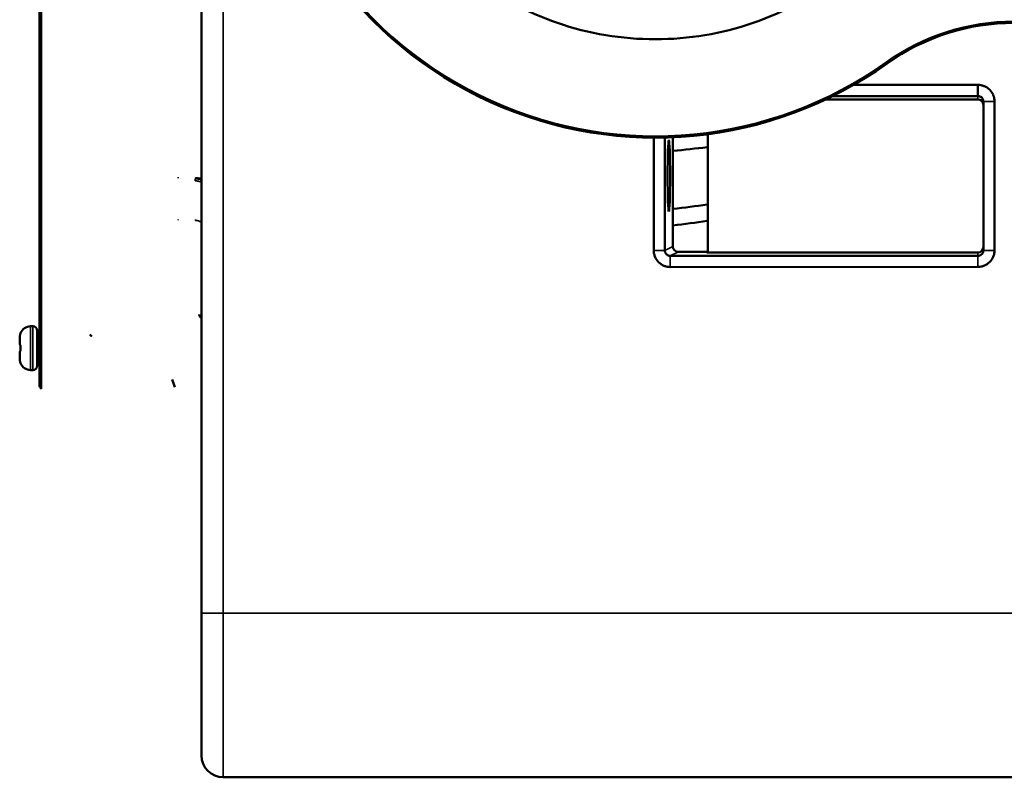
# Model space of a CAD drawing. Header units: millimetres. Extents: x 50 to 3176, y 50 to 2109.
# Tile 612 of 656: x 1664 to 1754, y 982 to 1051. Entities that reach past the tile are written whole.
import ezdxf

# ---------------------------------------------------------------- set-up
doc = ezdxf.new("R2010")
doc.units = ezdxf.units.MM
doc.header["$LTSCALE"] = 10
doc.layers.add('Visible (ISO)', color=7, linetype='Continuous', lineweight=50)
doc.layers.add('Visible Narrow (ISO)', color=7, linetype='Continuous', lineweight=35)

msp = doc.modelspace()

# ---------------------------------------------------------------- linework, layer by layer
at = {"layer": 'Visible (ISO)'}
for p, q in [((1665.9196, 1017.7001), (1665.9196, 1135.843)), ((1680.7396, 996.7716), (1680.7396, 1073.6205)), ((1740.3788, 1045.0979), (1751.7275, 1045.0945)), ((1737.8361, 1043.7716), (1751.7398, 1043.7716)), ((1738.4748, 1044.0811), (1751.7398, 1044.077)), ((1752.2396, 1043.5766), (1752.2396, 1029.9665)), ((1753.2572, 1043.5766), (1753.2572, 1029.9665)), ((1722.0937, 1029.957), (1722.0937, 1040.2718)), ((1723.1107, 1029.957), (1723.1107, 1040.282)), ((1723.8482, 1030.3258), (1723.8482, 1040.307)), ((1727.0396, 1029.7716), (1727.0396, 1040.5885)), ((1680.6424, 1036.4534), (1680.6432, 1036.4533)), ((1751.7398, 1029.4661), (1723.6111, 1029.4575)), ((1724.3455, 1029.8263), (1726.9396, 1029.8287)), ((1726.9396, 1029.7716), (1726.9396, 1029.8287)), ((1726.9396, 1029.7716), (1751.7398, 1029.7716)), ((1751.728, 1028.4486), (1723.5994, 1028.4401)), ((1665.3196, 1023.0216), (1665.1196, 1023.0216)), ((1664.1196, 1021.9584), (1664.1196, 1021.9584)), ((1664.1196, 1021.9583), (1664.1196, 1021.3716)), ((1665.7196, 1019.4216), (1665.7196, 1022.6216)), ((1665.7196, 1022.2716), (1665.9196, 1022.2716)), ((1670.7196, 1022.0716), (1670.5196, 1022.2716)), ((1664.1196, 1020.6716), (1664.1196, 1020.0848)), ((1665.7196, 1019.7716), (1665.9196, 1019.7716)), ((1665.3196, 1019.0216), (1665.1196, 1019.0216)), ((1680.7396, 1002.7221), (1680.7396, 1002.7303)), ((1680.7396, 1001.2598), (1680.7396, 1001.2657)), ((1680.7396, 997.8591), (1680.7396, 997.8601)), ((1680.7396, 983.7716), (1680.7396, 996.7716)), ((1764.1396, 981.7716), (1682.7396, 981.7716))]:
    msp.add_line(p, q, dxfattribs=at)
for centre, radius, start, end in [((1722.2396, 1076.7716), 36.5, 185.726915, 305.495681), ((1755.0459, 1030.7716), 20, 90, 125.495681), ((1665.1196, 1022.0216), 1, 90, 158.38198), ((1665.3196, 1022.6216), 0.4, 0, 90), ((1664.2364, 1022.3716), 0.05, 158.386885, 185.248369), ((1664.1696, 1021.3716), 0.05, 179.992848, 258.489772), ((1664.1696, 1020.6716), 0.05, 101.510532, 180.006042), ((1664.2364, 1019.6716), 0.05, 174.749326, 201.612784), ((1665.1196, 1020.0216), 1, 201.617988, 270), ((1665.3196, 1019.4216), 0.4, 270, 0), ((1666.4196, 1017.7001), 0.5, 180, 233.101536), ((1839.6369, 1076.8816), 171.92, 199.974351, 200.219603), ((1682.7396, 983.7716), 2, 180, 270)]:
    msp.add_arc(centre, radius, start, end, dxfattribs=at)
for centre, major_axis, ratio, start_param, end_param in [((1751.7396, 1043.2715), (0.2629, 0.4254), 0.9996595, 5.2660852, 6.8365769), ((1724.3491, 1030.3264), (-0.4764, -0.155), 0.9979286, 5.969222, 7.5327557), ((1751.7396, 1030.2716), (0.2629, -0.4254), 0.9996595, 5.7297937, 7.3002854), ((1665.6524, 1021.7798), (1.4597, -0.5706), 0.8194767, 3.4515329, 3.4515898)]:
    msp.add_ellipse(centre, major_axis=major_axis, ratio=ratio, start_param=start_param, end_param=end_param, dxfattribs=at)
msp.add_ellipse((1723.478, 1036.7716), major_axis=(0, -3.25), ratio=0.0349208, dxfattribs=at)
for points, knots in [([(1695.5614, 1070.0992), (1696.2986, 1067.1516), (1698.7584, 1061.5046), (1705.0042, 1054.6945), (1713.1259, 1050.2877), (1722.2396, 1048.7635), (1731.3533, 1050.2877), (1739.475, 1054.6945), (1745.7208, 1061.5046), (1748.1807, 1067.1516), (1748.9179, 1070.0992)], [0, 0, 0, 0, 0.125, 0.25, 0.375, 0.5, 0.625, 0.75, 0.875, 1, 1, 1, 1]), ([(1751.7275, 1045.0944), (1751.7317, 1045.0943), (1751.7359, 1045.0944), (1751.7401, 1045.0945), (1751.8314, 1045.0962), (1751.9226, 1045.0882), (1752.0124, 1045.0716), (1752.107, 1045.0541), (1752.1999, 1045.0271), (1752.2894, 1044.9917), (1752.3027, 1044.9864), (1752.3159, 1044.9809), (1752.329, 1044.9753), (1752.4965, 1044.9036), (1752.6524, 1044.8019), (1752.7846, 1044.6771), (1752.7984, 1044.664), (1752.8118, 1044.6509), (1752.8247, 1044.6378), (1752.9757, 1044.4842), (1753.0646, 1044.328), (1753.1186, 1044.2104), (1753.1282, 1044.1896), (1753.1372, 1044.1686), (1753.1458, 1044.1474), (1753.1782, 1044.0676), (1753.2038, 1043.9851), (1753.2223, 1043.9009), (1753.2456, 1043.7944), (1753.2575, 1043.6856), (1753.2572, 1043.5766)], [0.00017054, 0.00017054, 0.00017054, 0.00017054, 0.00142825, 0.00142825, 0.00142825, 0.02882458, 0.02882458, 0.02882458, 0.05768903, 0.05768903, 0.05768903, 0.06197608, 0.06197608, 0.06197608, 0.11657561, 0.11657561, 0.11657561, 0.12227239, 0.12227239, 0.12227239, 0.18896423, 0.18896423, 0.18896423, 0.2007426, 0.2007426, 0.2007426, 0.24512837, 0.24512837, 0.24512837, 0.30127589, 0.30127589, 0.30127589, 0.30127589]), ([(1751.7275, 1045.0941), (1751.7281, 1045.0057), (1751.7291, 1044.9171), (1751.7303, 1044.8285), (1751.7315, 1044.74), (1751.7329, 1044.6515), (1751.7341, 1044.5629), (1751.7354, 1044.4745), (1751.7367, 1044.3862), (1751.7377, 1044.2978), (1751.7386, 1044.2242), (1751.7393, 1044.1506), (1751.7398, 1044.077)], [0.00124325, 0.00124325, 0.00124325, 0.00124325, 0.26220862, 0.26220862, 0.26220862, 0.52287776, 0.52287776, 0.52287776, 0.78307482, 0.78307482, 0.78307482, 1, 1, 1, 1]), ([(1751.7398, 1044.077), (1751.7766, 1044.077), (1751.8133, 1044.0729), (1751.8853, 1044.0567), (1751.9203, 1044.0447), (1751.9759, 1044.0183), (1751.9974, 1044.0061), (1752.045, 1043.9742), (1752.0704, 1043.9533), (1752.139, 1043.8845), (1752.1753, 1043.8305), (1752.2263, 1043.7096), (1752.2396, 1043.6434), (1752.2396, 1043.5766)], [0.000001, 0.000001, 0.000001, 0.000001, 0.011046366, 0.011046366, 0.022127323, 0.022127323, 0.029511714, 0.029511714, 0.039335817, 0.039335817, 0.058672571, 0.058672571, 0.078721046, 0.078721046, 0.078721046, 0.078721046]), ([(1727.0396, 1039.4043), (1727.0188, 1039.4019), (1726.9979, 1039.3995), (1725.9417, 1039.2788), (1724.8981, 1039.1651), (1723.8482, 1039.0563)], [-18.31036242, -18.31036242, -18.31036242, -18.31036242, -18.30439975, -18.30439975, -18.00856028, -18.00856028, -18.00856028, -18.00856028]), ([(1723.8482, 1033.7501), (1724.8981, 1033.8792), (1725.9417, 1034.0141), (1726.9979, 1034.1574), (1727.0188, 1034.1602), (1727.0396, 1034.1631)], [18.00856028, 18.00856028, 18.00856028, 18.00856028, 18.30439975, 18.30439975, 18.31036244, 18.31036244, 18.31036244, 18.31036244]), ([(1727.0396, 1032.6594), (1727.0188, 1032.6565), (1726.9979, 1032.6537), (1725.9417, 1032.5104), (1724.8981, 1032.3755), (1723.8482, 1032.2464)], [41.83491612, 41.83491612, 41.83491612, 41.83491612, 41.84087881, 41.84087881, 42.13671828, 42.13671828, 42.13671828, 42.13671828]), ([(1723.5994, 1028.4405), (1723.5022, 1028.4389), (1723.4052, 1028.4489), (1723.3099, 1028.4685), (1723.2141, 1028.4882), (1723.1203, 1028.5177), (1723.0301, 1028.5556), (1722.8507, 1028.6312), (1722.6841, 1028.7412), (1722.5452, 1028.8774), (1722.5389, 1028.8836), (1722.5327, 1028.8898), (1722.5266, 1028.896), (1722.386, 1029.0388), (1722.2883, 1029.1957), (1722.2223, 1029.3459), (1722.2164, 1029.3593), (1722.2107, 1029.3727), (1722.2052, 1029.3862), (1722.1713, 1029.4698), (1722.1448, 1029.5564), (1722.1261, 1029.6448), (1722.1045, 1029.7474), (1722.0935, 1029.8521), (1722.0937, 1029.957)], [0.00013341, 0.00013341, 0.00013341, 0.00013341, 0.02929536, 0.02929536, 0.02929536, 0.05864317, 0.05864317, 0.05864317, 0.11704763, 0.11704763, 0.11704763, 0.119687, 0.119687, 0.119687, 0.18037221, 0.18037221, 0.18037221, 0.18576472, 0.18576472, 0.18576472, 0.21915367, 0.21915367, 0.21915367, 0.2579386, 0.2579386, 0.2579386, 0.2579386]), ([(1723.6111, 1029.4575), (1723.5743, 1029.4575), (1723.5375, 1029.4615), (1723.4655, 1029.4776), (1723.4305, 1029.4895), (1723.3748, 1029.5158), (1723.3533, 1029.5279), (1723.3057, 1029.5596), (1723.2804, 1029.5803), (1723.2119, 1029.6486), (1723.1756, 1029.7022), (1723.1373, 1029.7921), (1723.1274, 1029.8242), (1723.114, 1029.89), (1723.1107, 1029.9234), (1723.1107, 1029.957)], [0.000001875, 0.000001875, 0.000001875, 0.000001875, 0.011070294, 0.011070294, 0.0221693, 0.0221693, 0.029555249, 0.029555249, 0.039341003, 0.039341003, 0.058567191, 0.058567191, 0.068620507, 0.068620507, 0.07867805, 0.07867805, 0.07867805, 0.07867805]), ([(1753.2572, 1029.9665), (1753.2591, 1029.8671), (1753.2496, 1029.7678), (1753.2299, 1029.6704), (1753.2102, 1029.5728), (1753.1803, 1029.4772), (1753.1417, 1029.3855), (1753.0661, 1029.206), (1752.956, 1029.0393), (1752.8197, 1028.9003), (1752.8135, 1028.894), (1752.8073, 1028.8878), (1752.8011, 1028.8817), (1752.6582, 1028.7411), (1752.5012, 1028.6433), (1752.3508, 1028.5772), (1752.3376, 1028.5714), (1752.3242, 1028.5657), (1752.3108, 1028.5603), (1752.225, 1028.5254), (1752.1361, 1028.4984), (1752.0454, 1028.4797), (1751.945, 1028.4589), (1751.8426, 1028.4484), (1751.7401, 1028.4486), (1751.736, 1028.4487), (1751.732, 1028.4487), (1751.728, 1028.4487)], [0.000001, 0.000001, 0.000001, 0.000001, 0.02981673, 0.02981673, 0.02981673, 0.05967896, 0.05967896, 0.05967896, 0.11811841, 0.11811841, 0.11811841, 0.1207707, 0.1207707, 0.1207707, 0.18146635, 0.18146635, 0.18146635, 0.18681305, 0.18681305, 0.18681305, 0.22103612, 0.22103612, 0.22103612, 0.25892115, 0.25892115, 0.25892115, 0.26041116, 0.26041116, 0.26041116, 0.26041116]), ([(1752.2396, 1029.9665), (1752.2396, 1029.9297), (1752.2356, 1029.893), (1752.2194, 1029.8211), (1752.2074, 1029.786), (1752.1811, 1029.7304), (1752.169, 1029.7089), (1752.1372, 1029.6612), (1752.1164, 1029.6359), (1752.0477, 1029.5671), (1751.9938, 1029.5308), (1751.9038, 1029.4927), (1751.8718, 1029.4827), (1751.8064, 1029.4695), (1751.7731, 1029.4661), (1751.7398, 1029.4661)], [0.000001, 0.000001, 0.000001, 0.000001, 0.01104461, 0.01104461, 0.022124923, 0.022124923, 0.02950579, 0.02950579, 0.039327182, 0.039327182, 0.058642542, 0.058642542, 0.068648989, 0.068648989, 0.078652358, 0.078652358, 0.078652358, 0.078652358]), ([(1680.7396, 1023.7031), (1680.7031, 1023.759), (1680.6689, 1023.8095), (1680.6072, 1023.9036), (1680.5773, 1023.9511), (1680.5335, 1024.041), (1680.5231, 1024.0787), (1680.5231, 1024.1123)], [0.030447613, 0.030447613, 0.030447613, 0.030447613, 0.057776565, 0.057776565, 0.086945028, 0.086945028, 0.11755363, 0.11755363, 0.11755363, 0.11755363]), ([(1664.1196, 1021.9584), (1664.1196, 1021.9698), (1664.1198, 1021.9813), (1664.1205, 1022.0041), (1664.121, 1022.0156), (1664.1224, 1022.0384), (1664.1233, 1022.0498), (1664.1254, 1022.0726), (1664.1267, 1022.084), (1664.1295, 1022.1067), (1664.1311, 1022.118), (1664.1328, 1022.1293)], [4.71207245, 4.71207245, 4.71207245, 4.71207245, 4.74309207, 4.74309207, 4.7741117, 4.7741117, 4.80513132, 4.80513132, 4.83615095, 4.83615095, 4.86717057, 4.86717057, 4.86717057, 4.86717057]), ([(1664.1328, 1022.1293), (1664.1374, 1022.1583), (1664.143, 1022.1875), (1664.1546, 1022.2415), (1664.1608, 1022.267), (1664.1719, 1022.311), (1664.1771, 1022.3304), (1664.1828, 1022.352), (1664.1844, 1022.358), (1664.1867, 1022.3672), (1664.1876, 1022.3708), (1664.1884, 1022.3746), (1664.1886, 1022.3756), (1664.1886, 1022.3756)], [0, 0, 0, 0, 0.008809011, 0.008809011, 0.017447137, 0.017447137, 0.025900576, 0.025900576, 0.029756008, 0.029756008, 0.033245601, 0.033245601, 0.035488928, 0.035488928, 0.035488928, 0.035488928]), ([(1664.1328, 1022.1293), (1664.1374, 1022.1583), (1664.143, 1022.1875), (1664.1546, 1022.2414), (1664.1608, 1022.2669), (1664.1719, 1022.311), (1664.1771, 1022.3303), (1664.1828, 1022.352), (1664.1844, 1022.3579), (1664.186, 1022.3643), (1664.1863, 1022.3657), (1664.1866, 1022.367)], [0, 0, 0, 0, 0.00879836, 0.00879836, 0.017436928, 0.017436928, 0.025891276, 0.025891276, 0.029749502, 0.029749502, 0.030941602, 0.030941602, 0.030941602, 0.030941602]), ([(1664.1879, 1021.123), (1664.1886, 1021.1457), (1664.1882, 1021.1687), (1664.1853, 1021.2113), (1664.1828, 1021.2315), (1664.1766, 1021.2676), (1664.1728, 1021.2839), (1664.1648, 1021.3105), (1664.1605, 1021.3212), (1664.156, 1021.3299), (1664.1549, 1021.3317), (1664.1543, 1021.3326), (1664.1542, 1021.3327), (1664.1542, 1021.3327)], [0, 0, 0, 0, 0.00680857, 0.00680857, 0.013458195, 0.013458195, 0.020241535, 0.020241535, 0.027148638, 0.027148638, 0.030157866, 0.030157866, 0.031050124, 0.031050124, 0.031050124, 0.031050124]), ([(1664.1879, 1020.9201), (1664.1875, 1020.9336), (1664.1872, 1020.9471), (1664.1867, 1020.9742), (1664.1866, 1020.9877), (1664.1864, 1021.0148), (1664.1864, 1021.0283), (1664.1866, 1021.0554), (1664.1867, 1021.0689), (1664.1872, 1021.096), (1664.1875, 1021.1095), (1664.1879, 1021.123)], [4.682864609, 4.682864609, 4.682864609, 4.682864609, 4.694674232, 4.694674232, 4.706483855, 4.706483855, 4.718293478, 4.718293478, 4.730103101, 4.730103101, 4.741912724, 4.741912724, 4.741912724, 4.741912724]), ([(1664.1196, 1020.0847), (1664.1196, 1020.0733), (1664.1198, 1020.0619), (1664.1205, 1020.039), (1664.121, 1020.0276), (1664.1224, 1020.0047), (1664.1233, 1019.9933), (1664.1254, 1019.9705), (1664.1267, 1019.9591), (1664.1295, 1019.9364), (1664.1311, 1019.9251), (1664.1328, 1019.9138)], [1.57047961, 1.57047961, 1.57047961, 1.57047961, 1.60149927, 1.60149927, 1.63251893, 1.63251893, 1.66353859, 1.66353859, 1.69455825, 1.69455825, 1.72557792, 1.72557792, 1.72557792, 1.72557792]), ([(1664.1542, 1020.7104), (1664.1542, 1020.7104), (1664.1544, 1020.7107), (1664.1556, 1020.7124), (1664.157, 1020.7149), (1664.1609, 1020.7232), (1664.1637, 1020.7301), (1664.17, 1020.7492), (1664.1736, 1020.7627), (1664.1803, 1020.7951), (1664.1833, 1020.8148), (1664.1873, 1020.8568), (1664.1883, 1020.8795), (1664.1882, 1020.9082), (1664.1881, 1020.9142), (1664.1879, 1020.9201)], [0.00726272, 0.00726272, 0.00726272, 0.00726272, 0.008736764, 0.008736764, 0.012013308, 0.012013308, 0.016718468, 0.016718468, 0.022856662, 0.022856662, 0.029711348, 0.029711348, 0.03656282, 0.03656282, 0.038341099, 0.038341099, 0.038341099, 0.038341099]), ([(1664.1886, 1019.6675), (1664.1886, 1019.6675), (1664.1885, 1019.6679), (1664.1881, 1019.6699), (1664.1876, 1019.6723), (1664.1855, 1019.6807), (1664.1836, 1019.6881), (1664.1782, 1019.7086), (1664.1743, 1019.7231), (1664.1653, 1019.7581), (1664.1599, 1019.7796), (1664.149, 1019.827), (1664.1433, 1019.8538), (1664.1364, 1019.8919), (1664.1346, 1019.9028), (1664.1328, 1019.9138)], [0.010470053, 0.010470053, 0.010470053, 0.010470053, 0.011845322, 0.011845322, 0.01482117, 0.01482117, 0.01988571, 0.01988571, 0.026618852, 0.026618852, 0.034333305, 0.034333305, 0.042671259, 0.042671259, 0.046004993, 0.046004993, 0.046004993, 0.046004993]), ([(1664.1866, 1019.6761), (1664.1854, 1019.6814), (1664.1835, 1019.6886), (1664.1782, 1019.7088), (1664.1743, 1019.7233), (1664.1652, 1019.7583), (1664.1599, 1019.7798), (1664.1489, 1019.8272), (1664.1433, 1019.8541), (1664.1364, 1019.892), (1664.1346, 1019.9029), (1664.1328, 1019.9138)], [0.015029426, 0.015029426, 0.015029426, 0.015029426, 0.019908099, 0.019908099, 0.026637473, 0.026637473, 0.034350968, 0.034350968, 0.042690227, 0.042690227, 0.045999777, 0.045999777, 0.045999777, 0.045999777])]:
    msp.add_open_spline(points, degree=3, knots=knots, dxfattribs=at)
for points in [[(1680.6432, 1036.4533), (1680.6428, 1036.4533), (1680.6425, 1036.4534), (1680.6422, 1036.4534)], [(1680.6432, 1036.4533), (1680.6753, 1036.447), (1680.7074, 1036.4408), (1680.7396, 1036.4346)], [(1680.7396, 1001.2657), (1680.7396, 1001.7334), (1680.7396, 1002.2295), (1680.7396, 1002.7221)], [(1680.7396, 997.8601), (1680.7396, 997.8956), (1680.7396, 997.971), (1680.7396, 998.088)]]:
    msp.add_open_spline(points, degree=3, dxfattribs=at)
at = {"layer": 'Visible Narrow (ISO)'}
for p, q in [((1666.1193, 1136.2427), (1666.1193, 1017.3012)), ((1682.7396, 1073.3062), (1682.7396, 996.7716)), ((1743.433, 1047.0547), (1743.3459, 1047.1769)), ((1751.7398, 1044.077), (1751.7398, 1043.7716)), ((1753.2572, 1043.5766), (1752.2396, 1043.5766)), ((1723.8482, 1030.3258), (1723.1107, 1029.957)), ((1722.0937, 1029.957), (1723.1107, 1029.957)), ((1723.6111, 1029.4575), (1724.3455, 1029.8267)), ((1751.7398, 1029.7716), (1751.7398, 1029.4661)), ((1752.2396, 1029.9665), (1753.2572, 1029.9665)), ((1665.1196, 1019.0216), (1665.1196, 1023.0216)), ((1665.3196, 1023.0216), (1665.3196, 1019.0216)), ((1664.1915, 1021.1229), (1664.1879, 1021.123)), ((1666.1194, 1017.3011), (1666.1194, 1017.3002)), ((1682.7396, 996.7716), (1680.7396, 996.7716)), ((1682.7396, 996.7716), (1764.1396, 996.7716)), ((1682.7396, 981.7716), (1682.7396, 996.7716))]:
    msp.add_line(p, q, dxfattribs=at)
for centre, radius, start, end in [((1722.2396, 1076.7716), 36.35, 185.763979, 305.495681), ((1755.0459, 1030.7716), 20.15, 90, 125.495681)]:
    msp.add_arc(centre, radius, start, end, dxfattribs=at)
for centre, major_axis, ratio, start_param, end_param in [((1678.617, 1036.8655), (-0.0119, -0.2998), 0.0111577, 5.4520491, 6.1202988), ((1680.1558, 1035.9157), (0.0238, 0.5995), 0.0108353, 5.4614854, 6.1208105), ((1680.1926, 1036.8031), (-0.0119, -0.2998), 0.0111577, 5.4522866, 6.1208909), ((1678.617, 1032.9486), (-0.0033, -0.3), 0.0395623, 5.2706544, 5.54434), ((1680.1926, 1032.931), (-0.0033, -0.3), 0.0395623, 5.2028873, 5.543826), ((1665.6524, 1021.7798), (1.4597, -0.5706), 0.8194767, 3.3198228, 3.4515329), ((1664.1822, 1022.1216), (-0.0494, 0.0078), 0.0000108, 0.0000005, 0.0491391), ((1664.2379, 1022.3716), (0.0009, 0.05), 0.9995629, 1.209368, 1.5707963), ((1665.2176, 1021.3441), (-1.0979, 0.0274), 0.0163259, 6.1278702, 6.283833), ((1664.1822, 1021.3716), (-0.0025, -0.0499), 0.9879699, 4.712389, 5.7856961), ((1667.4728, 1021.0216), (0, 3.2969), 0.995744, 1.5400367, 1.5707963), ((1667.4728, 1021.0216), (0, 3.2969), 0.995744, 1.5707963, 1.6015559), ((1665.6478, 1020.7134), (1.5282, 0.0419), 0.0140447, 3.141522, 3.2731616), ((1665.2175, 1020.0837), (0.5951, -0.9231), 0.999543, 4.1389643, 4.2953033), ((1664.1822, 1020.6715), (-0.0257, 0.0427), 0.9944245, 0, 1.0733094), ((1664.1822, 1019.9216), (-0.0494, -0.0078), 0.0000161, 6.2338798, 6.2831853), ((1664.2379, 1019.6716), (-0.0186, 0.0464), 0.9996842, 1.2092749, 1.5707963)]:
    msp.add_ellipse(centre, major_axis=major_axis, ratio=ratio, start_param=start_param, end_param=end_param, dxfattribs=at)
for points, knots in [([(1680.1767, 1036.3238), (1680.2191, 1036.3221), (1680.2614, 1036.3186), (1680.3424, 1036.3088), (1680.3811, 1036.303), (1680.4597, 1036.2896), (1680.4994, 1036.2822), (1680.5507, 1036.2725), (1680.5616, 1036.2704), (1680.6062, 1036.262), (1680.6403, 1036.2554), (1680.6962, 1036.2451), (1680.7178, 1036.2412), (1680.7396, 1036.2373)], [0.00000933, 0.00000933, 0.00000933, 0.00000933, 0.16356366, 0.16356366, 0.31152857, 0.31152857, 0.45990221, 0.45990221, 0.5, 0.5, 0.62265183, 0.62265183, 0.69881255, 0.69881255, 0.69881255, 0.69881255]), ([(1680.6424, 1036.4534), (1680.6389, 1036.4541), (1680.6354, 1036.4548), (1680.6084, 1036.4599), (1680.5851, 1036.464), (1680.5396, 1036.4716), (1680.5173, 1036.4751), (1680.4894, 1036.4791), (1680.4841, 1036.4799), (1680.4559, 1036.4838), (1680.4325, 1036.4868), (1680.389, 1036.4918), (1680.3689, 1036.494), (1680.3263, 1036.498), (1680.3038, 1036.4999), (1680.2571, 1036.5033), (1680.2329, 1036.5048), (1680.1992, 1036.5065), (1680.1898, 1036.5069), (1680.1803, 1036.5073)], [0.46863917, 0.46863917, 0.46863917, 0.46863917, 0.48160871, 0.48160871, 0.56721807, 0.56721807, 0.64795756, 0.64795756, 0.66666667, 0.66666667, 0.74775916, 0.74775916, 0.81589119, 0.81589119, 0.89053597, 0.89053597, 0.96938854, 0.96938854, 0.99997749, 0.99997749, 0.99997749, 0.99997749]), ([(1680.1821, 1036.6011), (1680.1822, 1036.6011), (1680.1822, 1036.6011), (1680.2156, 1036.5999), (1680.2493, 1036.5982), (1680.3038, 1036.5948), (1680.3245, 1036.5933), (1680.3708, 1036.5897), (1680.3965, 1036.5874), (1680.454, 1036.5817), (1680.4858, 1036.5781), (1680.5524, 1036.5694), (1680.5872, 1036.5641), (1680.6332, 1036.5556), (1680.6451, 1036.5533), (1680.6696, 1036.5482), (1680.6821, 1036.5454), (1680.7098, 1036.5389), (1680.7248, 1036.5352), (1680.7396, 1036.5312)], [0.00000013, 0.00000013, 0.00000013, 0.00000013, 0.0000095, 0.0000095, 0.14111471, 0.14111471, 0.22673501, 0.22673501, 0.33333333, 0.33333333, 0.46599587, 0.46599587, 0.61426489, 0.61426489, 0.66666667, 0.66666667, 0.72271026, 0.72271026, 0.79169493, 0.79169493, 0.79169493, 0.79169493]), ([(1680.7396, 1036.4331), (1680.717, 1036.4382), (1680.6948, 1036.4429), (1680.6634, 1036.4493), (1680.6541, 1036.4511), (1680.6443, 1036.453), (1680.6437, 1036.4531), (1680.6432, 1036.4533)], [0.33931513, 0.33931513, 0.33931513, 0.33931513, 0.41577456, 0.41577456, 0.44833237, 0.44833237, 0.45026501, 0.45026501, 0.45026501, 0.45026501]), ([(1680.7396, 1032.5112), (1680.7191, 1032.5265), (1680.6981, 1032.5411), (1680.6747, 1032.5561), (1680.6725, 1032.5575), (1680.6659, 1032.5617), (1680.6614, 1032.5645), (1680.6296, 1032.5839), (1680.6018, 1032.5993), (1680.5421, 1032.6288), (1680.5102, 1032.6426), (1680.4594, 1032.6613), (1680.4408, 1032.6675), (1680.4089, 1032.6769), (1680.3955, 1032.6805), (1680.3496, 1032.6919), (1680.317, 1032.6979), (1680.2502, 1032.7066), (1680.216, 1032.709), (1680.1821, 1032.7094)], [0.20822721, 0.20822721, 0.20822721, 0.20822721, 0.30375857, 0.30375857, 0.31330476, 0.31330476, 0.33333333, 0.33333333, 0.45421396, 0.45421396, 0.58907104, 0.58907104, 0.66666667, 0.66666667, 0.7220002, 0.7220002, 0.85725651, 0.85725651, 0.99999779, 0.99999779, 0.99999779, 0.99999779]), ([(1723.5994, 1028.4405), (1723.6001, 1028.5328), (1723.6011, 1028.6244), (1723.6023, 1028.716), (1723.6034, 1028.8078), (1723.6047, 1028.8995), (1723.606, 1028.9913), (1723.6073, 1029.0832), (1723.6084, 1029.1751), (1723.6094, 1029.2671), (1723.6101, 1029.3305), (1723.6107, 1029.394), (1723.6111, 1029.4575)], [0, 0, 0, 0, 0.2704159, 0.2704159, 0.2704159, 0.5413514, 0.5413514, 0.5413514, 0.8127353, 0.8127353, 0.8127353, 1, 1, 1, 1]), ([(1751.7398, 1029.4661), (1751.7391, 1029.3734), (1751.7382, 1029.2805), (1751.7371, 1029.1877), (1751.736, 1029.0947), (1751.7346, 1029.0018), (1751.7333, 1028.9088), (1751.732, 1028.8155), (1751.7307, 1028.7222), (1751.7297, 1028.6289), (1751.729, 1028.5688), (1751.7284, 1028.5087), (1751.728, 1028.4487)], [0, 0, 0, 0, 0.27343935, 0.27343935, 0.27343935, 0.54721759, 0.54721759, 0.54721759, 0.82193474, 0.82193474, 0.82193474, 0.99903284, 0.99903284, 0.99903284, 0.99903284]), ([(1664.1915, 1022.3901), (1664.192, 1022.3903), (1664.192, 1022.3891), (1664.1915, 1022.3858), (1664.1914, 1022.3852), (1664.1907, 1022.3819), (1664.1899, 1022.3783), (1664.1883, 1022.3716), (1664.1876, 1022.3691), (1664.1854, 1022.3602), (1664.1834, 1022.3528), (1664.1806, 1022.3422), (1664.1799, 1022.34), (1664.1768, 1022.3281), (1664.1739, 1022.3172), (1664.1701, 1022.3028), (1664.1695, 1022.3005), (1664.1664, 1022.2885), (1664.1638, 1022.2781), (1664.1596, 1022.2611), (1664.1581, 1022.2548), (1664.1536, 1022.2355), (1664.1506, 1022.2223), (1664.1465, 1022.2032), (1664.1454, 1022.1979), (1664.1409, 1022.1755), (1664.1375, 1022.1577), (1664.1339, 1022.1358), (1664.1334, 1022.1326), (1664.1329, 1022.1293)], [0, 0, 0, 0, 0.11877668, 0.11877668, 0.14285714, 0.14285714, 0.2374953, 0.2374953, 0.28571429, 0.28571429, 0.39935092, 0.39935092, 0.42857143, 0.42857143, 0.54922964, 0.54922964, 0.57142857, 0.57142857, 0.66292717, 0.66292717, 0.71428571, 0.71428571, 0.81800279, 0.81800279, 0.85714286, 0.85714286, 0.9790405, 0.9790405, 0.99999943, 0.99999943, 0.99999943, 0.99999943]), ([(1664.1915, 1022.3901), (1664.1912, 1022.3901), (1664.1906, 1022.39), (1664.1901, 1022.39), (1664.19, 1022.39), (1664.19, 1022.39)], [0.00002292, 0.00002292, 0.00002292, 0.00002292, 0.33333333, 0.66666667, 0.9973347, 0.9973347, 0.9973347, 0.9973347]), ([(1664.1329, 1021.374), (1664.1358, 1021.374), (1664.139, 1021.3724), (1664.1429, 1021.3688), (1664.1434, 1021.3683), (1664.1469, 1021.3645), (1664.15, 1021.3601), (1664.1541, 1021.3526), (1664.1551, 1021.3506), (1664.1588, 1021.3432), (1664.1614, 1021.3369), (1664.1656, 1021.3258), (1664.1672, 1021.3214), (1664.1719, 1021.3067), (1664.1749, 1021.2955), (1664.1782, 1021.281), (1664.1788, 1021.2782), (1664.182, 1021.263), (1664.1842, 1021.25), (1664.1864, 1021.2334), (1664.1868, 1021.2306), (1664.1885, 1021.2161), (1664.1896, 1021.2039), (1664.1907, 1021.1861), (1664.191, 1021.1805), (1664.1919, 1021.1595), (1664.1921, 1021.1445), (1664.1917, 1021.1274), (1664.1916, 1021.1252), (1664.1915, 1021.123)], [0, 0, 0, 0, 0.1228344, 0.1228344, 0.1428571, 0.1428571, 0.2509853, 0.2509853, 0.2857143, 0.2857143, 0.3751874, 0.3751874, 0.4285714, 0.4285714, 0.5443932, 0.5443932, 0.5714286, 0.5714286, 0.6902747, 0.6902747, 0.7142857, 0.7142857, 0.8121599, 0.8121599, 0.8571429, 0.8571429, 0.9813144, 0.9813144, 1, 1, 1, 1]), ([(1664.1915, 1020.9202), (1664.192, 1020.9051), (1664.192, 1020.8901), (1664.1915, 1020.8748), (1664.1914, 1020.8721), (1664.1913, 1020.8694), (1664.1912, 1020.8667), (1664.1907, 1020.8547), (1664.1898, 1020.8426), (1664.1887, 1020.8309), (1664.1882, 1020.825), (1664.1875, 1020.8192), (1664.1869, 1020.8135), (1664.1853, 1020.8003), (1664.1833, 1020.7879), (1664.1811, 1020.7763), (1664.1805, 1020.7731), (1664.1798, 1020.77), (1664.1792, 1020.7669), (1664.1766, 1020.7545), (1664.1736, 1020.7427), (1664.1704, 1020.732), (1664.1699, 1020.7302), (1664.1693, 1020.7285), (1664.1688, 1020.7267), (1664.1662, 1020.7186), (1664.1634, 1020.7111), (1664.1606, 1020.7045), (1664.1593, 1020.7012), (1664.1579, 1020.6981), (1664.1565, 1020.6953), (1664.1532, 1020.6884), (1664.1499, 1020.6828), (1664.1466, 1020.6786), (1664.1458, 1020.6775), (1664.145, 1020.6766), (1664.1442, 1020.6757), (1664.1406, 1020.6717), (1664.1371, 1020.6696), (1664.1339, 1020.6692), (1664.1336, 1020.6691), (1664.1332, 1020.6691), (1664.1329, 1020.6691)], [0, 0, 0, 0, 0.1213009, 0.1213009, 0.1213009, 0.1428571, 0.1428571, 0.1428571, 0.2376759, 0.2376759, 0.2376759, 0.2857143, 0.2857143, 0.2857143, 0.3980318, 0.3980318, 0.3980318, 0.4285714, 0.4285714, 0.4285714, 0.5512043, 0.5512043, 0.5512043, 0.5714286, 0.5714286, 0.5714286, 0.6670789, 0.6670789, 0.6670789, 0.7142857, 0.7142857, 0.7142857, 0.8281347, 0.8281347, 0.8281347, 0.8571429, 0.8571429, 0.8571429, 0.9858595, 0.9858595, 0.9858595, 1, 1, 1, 1]), ([(1664.1329, 1019.9138), (1664.1357, 1019.8962), (1664.1387, 1019.8792), (1664.1426, 1019.8593), (1664.1433, 1019.8556), (1664.1467, 1019.8387), (1664.1495, 1019.8259), (1664.1536, 1019.8077), (1664.1549, 1019.8021), (1664.1587, 1019.7857), (1664.1613, 1019.775), (1664.1655, 1019.7582), (1664.1671, 1019.7518), (1664.172, 1019.7331), (1664.175, 1019.7218), (1664.1783, 1019.7094), (1664.1789, 1019.7071), (1664.1821, 1019.6951), (1664.1844, 1019.6867), (1664.1865, 1019.6783), (1664.1869, 1019.677), (1664.1885, 1019.6705), (1664.1896, 1019.6661), (1664.1908, 1019.6609), (1664.1911, 1019.6595), (1664.1919, 1019.655), (1664.1921, 1019.6533), (1664.1917, 1019.653), (1664.1916, 1019.653), (1664.1915, 1019.653)], [0.0000006, 0.0000006, 0.0000006, 0.0000006, 0.11611695, 0.11611695, 0.14285714, 0.14285714, 0.24048209, 0.24048209, 0.28571429, 0.28571429, 0.3718675, 0.3718675, 0.42857143, 0.42857143, 0.5438592, 0.5438592, 0.57142857, 0.57142857, 0.69155404, 0.69155404, 0.71428571, 0.71428571, 0.81136544, 0.81136544, 0.85714286, 0.85714286, 0.97829927, 0.97829927, 1, 1, 1, 1]), ([(1664.19, 1019.6531), (1664.19, 1019.6531), (1664.1901, 1019.6531), (1664.1906, 1019.6531), (1664.1912, 1019.653), (1664.1915, 1019.653)], [0.00093763, 0.00093763, 0.00093763, 0.00093763, 0.33333333, 0.66666667, 0.99997651, 0.99997651, 0.99997651, 0.99997651])]:
    msp.add_open_spline(points, degree=3, knots=knots, dxfattribs=at)
msp.add_open_spline([(1680.7396, 1032.7863), (1680.736, 1032.7875), (1680.7324, 1032.7886), (1680.7288, 1032.7898)], degree=3, dxfattribs=at)

doc.saveas('drawing.dxf')
